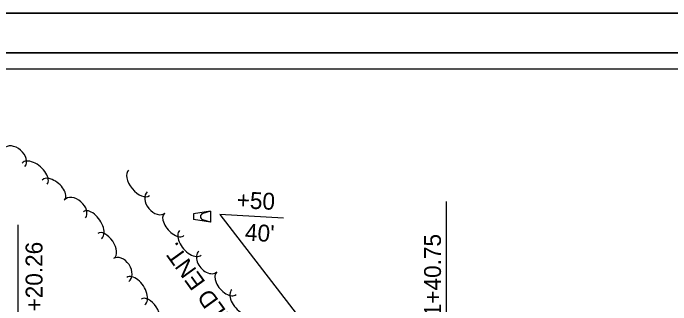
# Model space of a CAD drawing. Extents: x 1671357 to 13005564, y 567358 to 14261451.
# Drawn here: x 12758432.3 to 12758455.71, y 14259882.38 to 14259892.76 of the extents above; entities that cross this region are included whole.
import ezdxf

# ---------------------------------------------------------------- set-up
doc = ezdxf.new("R2010")
doc.units = 0
for name, color, linetype in [('1', 7, 'Continuous'), ('Default', 7, 'Continuous'), ('R_Horz Alg', 7, 'Continuous'), ('R_Horz Alg Annot', 7, 'Continuous'), ('R_No Plot', 7, 'Continuous'), ('S_TREE', 7, 'Continuous')]:
    doc.layers.add(name, color=color, linetype=linetype)

msp = doc.modelspace()

# ---------------------------------------------------------------- linework, layer by layer
at = {"layer": '1'}
for p, q in [((12758438.716, 14259885.623), (12758438.715, 14259885.423)), ((12758439.327, 14259885.719), (12758438.716, 14259885.623)), ((12758439.327, 14259885.719), (12758439.047, 14259885.632)), ((12758439.327, 14259885.719), (12758439.324, 14259885.319)), ((12758439.324, 14259885.319), (12758438.715, 14259885.423)), ((12758439.324, 14259885.319), (12758439.046, 14259885.41))]:
    msp.add_line(p, q, dxfattribs=at)
msp.add_arc((12758439.082, 14259885.521), 0.117, 107.3541, 252.0369, dxfattribs=at)
at = {"layer": 'Default'}
for p, q in [((12758411.955, 14259892.757), (12758499.964, 14259892.757)), ((12758499.964, 14259892.757), (12758411.955, 14259892.757)), ((12758499.936, 14259891.351), (12758416.928, 14259891.351)), ((12758419.761, 14259890.781), (12758498.813, 14259890.781))]:
    msp.add_line(p, q, dxfattribs=at)
at = {"layer": 'R_Horz Alg'}
for p, q in [((12758439.656, 14259885.596), (12758447.299, 14259875.723)), ((12758441.922, 14259885.465), (12758439.656, 14259885.596))]:
    msp.add_line(p, q, dxfattribs=at)
for points in [[(12758447.742, 14259874.057), (12758447.725, 14259886.059)], [(12758433.666, 14259874.038), (12758432.49, 14259877.901), (12758432.48, 14259885.224)]]:
    msp.add_lwpolyline(points, dxfattribs=at)
at = {"layer": 'R_No Plot'}
msp.add_lwpolyline([(12758416.928, 14259891.351), (12758499.936, 14259891.351), (12758499.936, 14259838.271), (12758416.928, 14259838.271)], close=True, dxfattribs=at)
at = {"layer": 'S_TREE'}
for centre, major_axis, ratio, start_param, end_param in [((12758432.345, 14259887.625), (-0.374, 0.321), 0.689272, 3.146662, 6.288254), ((12758433.062, 14259887.048), (-0.443, 0.379), 0.553263, 3.14467, 6.286263), ((12758436.781, 14259886.722), (0.372, -0.452), 0.551498, 3.144552, 6.286144), ((12758433.732, 14259886.476), (-0.404, 0.345), 0.543829, 3.144573, 6.286166), ((12758437.389, 14259886.027), (0.313, -0.382), 0.687074, 3.146452, 6.288044), ((12758434.494, 14259885.792), (-0.374, 0.321), 0.689272, 3.146662, 6.288254), ((12758435.119, 14259885.214), (-0.318, 0.484), 0.556924, 3.14822, 6.289813), ((12758438.031, 14259885.246), (0.348, -0.397), 0.547786, 3.147148, 6.288741), ((12758435.603, 14259884.484), (-0.29, 0.441), 0.547428, 3.14801, 6.289602), ((12758438.609, 14259884.59), (0.381, -0.435), 0.557289, 3.147331, 6.288924), ((12758439.233, 14259883.923), (0.321, -0.369), 0.694275, 3.151108, 6.292701), ((12758436.142, 14259883.623), (-0.267, 0.41), 0.693815, 3.152576, 6.294168), ((12758439.885, 14259883.143), (0.348, -0.397), 0.547786, 3.147148, 6.288741), ((12758436.668, 14259882.876), (-0.318, 0.484), 0.556924, 3.14822, 6.289813), ((12758440.464, 14259882.487), (0.381, -0.435), 0.557289, 3.147331, 6.288924), ((12758437.152, 14259882.147), (-0.29, 0.441), 0.547428, 3.14801, 6.289602)]:
    msp.add_ellipse(centre, major_axis=major_axis, ratio=ratio, start_param=start_param, end_param=end_param, dxfattribs=at)

# ---------------------------------------------------------------- texts
at = {"layer": 'Default'}
msp.add_text('GR. FIELD ENT.', height=0.60006, rotation=125.8689, dxfattribs=at).set_placement((12758441.595, 14259879.83))
at = {"layer": 'R_Horz Alg'}
for s, rotation, p in [('+50', 357.1035, (12758440.246, 14259885.826)), ("40'", 356.7388, (12758440.538, 14259884.673))]:
    msp.add_text(s, height=0.6001, rotation=rotation, dxfattribs=at).set_placement(p)
at = {"layer": 'R_Horz Alg Annot'}
for s, p in [('POE1+40.75', (12758447.533, 14259880.286)), ('102+20.26', (12758433.347, 14259880.81))]:
    msp.add_text(s, height=0.6001, rotation=90.079, dxfattribs=at).set_placement(p)

doc.saveas('drawing.dxf')
